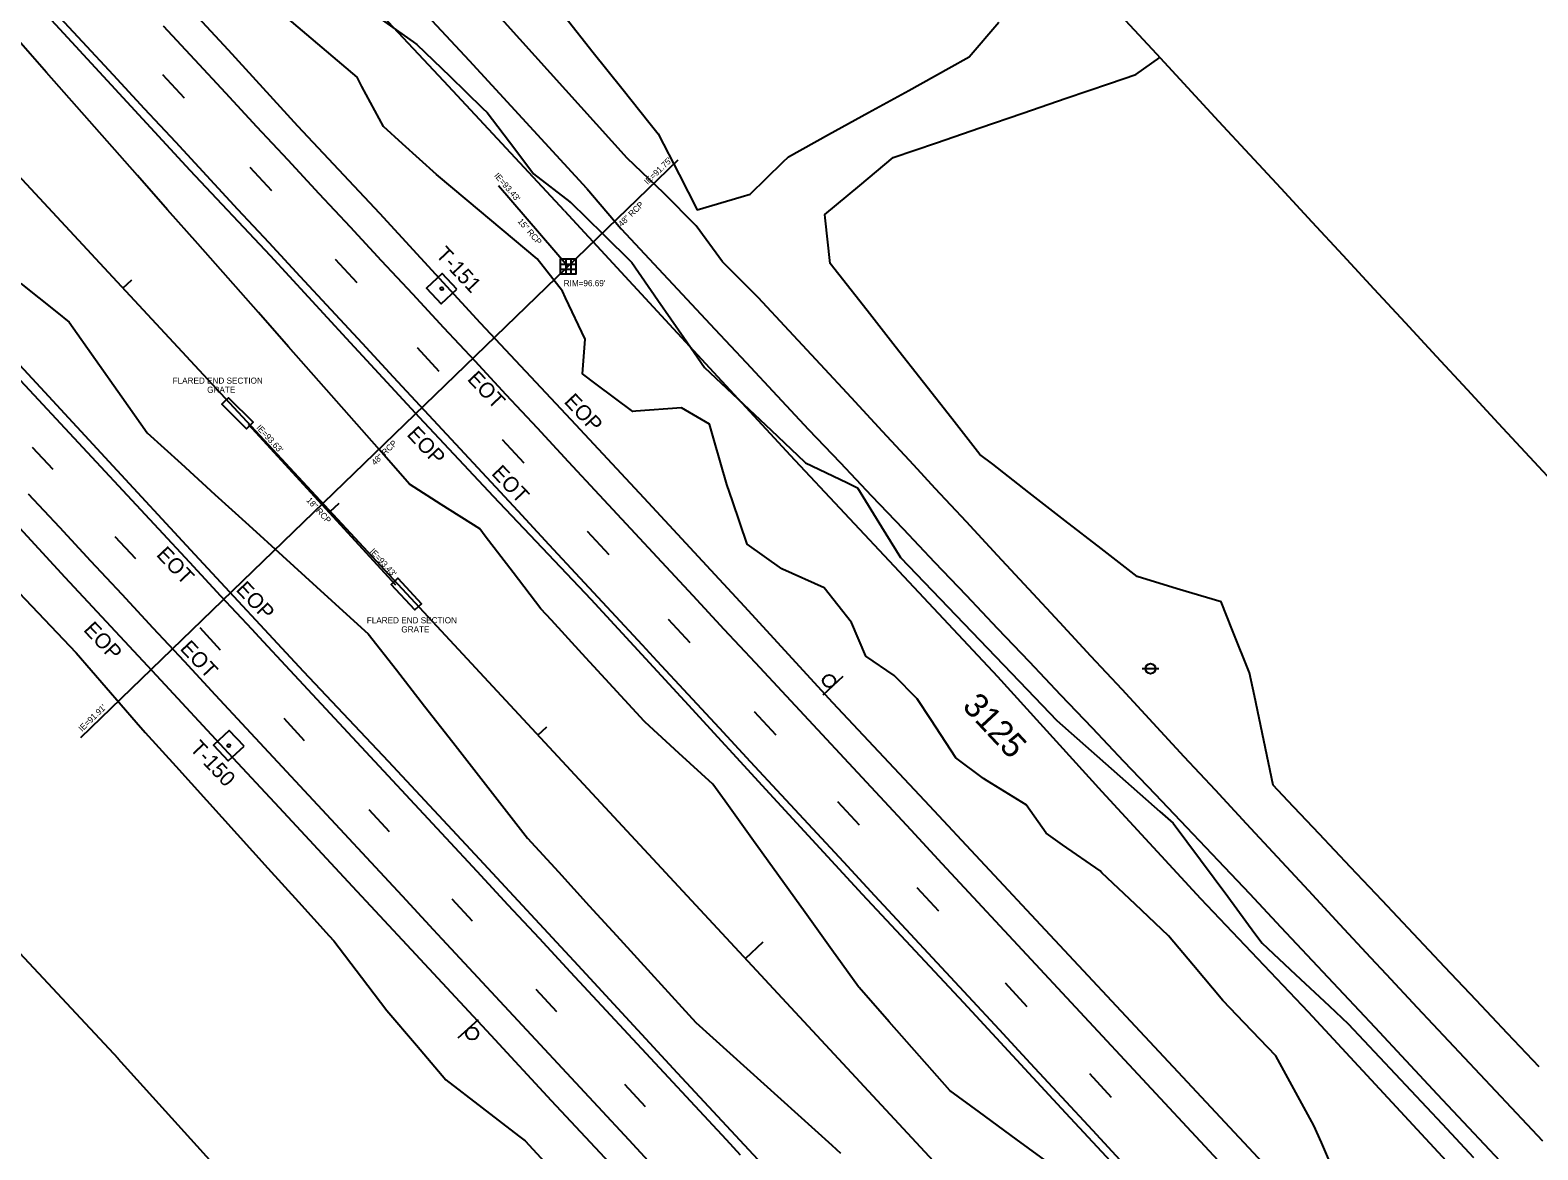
# Model space of a CAD drawing. Extents: x 2132221 to 2141942, y 535736 to 547298.
# Drawn here: x 2132469.2 to 2132963.5, y 546648.4 to 547015.6 of the extents above; entities that cross this region are included whole.
import ezdxf

# ---------------------------------------------------------------- set-up
doc = ezdxf.new("R2010")
doc.units = 0
for name, color, linetype in [('RD_EX_BldgApp', 7, 'Continuous'), ('RD_EX_Conc', 7, 'Continuous'), ('RD_EX_DR_Inlet', 7, 'Continuous'), ('RD_EX_DR_Inlet_txCode', 7, 'Continuous'), ('RD_EX_DR_Pipe', 7, 'Continuous'), ('RD_EX_DR_Pipe_txCode', 7, 'Continuous'), ('RD_EX_Driveway', 7, 'Continuous'), ('RD_EX_Fence_Other', 7, 'Continuous'), ('RD_EX_Misc', 7, 'Continuous'), ('RD_EX_Misc_txCode', 7, 'Continuous'), ('RD_EX_Road', 7, 'Continuous'), ('RD_EX_Road_txCode', 7, 'Continuous'), ('RD_EX_SU_Pole', 7, 'Continuous'), ('RD_EX_VEG', 7, 'Continuous'), ('RD_HC_Cl', 7, 'Continuous'), ('RD_HC_Data_Tic', 7, 'Continuous'), ('RD_HC_Survey', 7, 'Continuous'), ('RD_HC_Survey_txCode', 7, 'Continuous'), ('RD_HC_TX_Sta50', 7, 'Continuous'), ('TOPO_E_TLIML-Line', 7, 'Continuous')]:
    doc.layers.add(name, color=color, linetype=linetype)

msp = doc.modelspace()

# ---------------------------------------------------------------- linework, layer by layer
at = {"layer": 'RD_EX_BldgApp'}
for p, q in [((2132729.19, 546797.62), (2132735.83, 546803.7)), ((2132616.1, 546691.11), (2132609.48, 546685.01))]:
    msp.add_line(p, q, dxfattribs=at)
for centre in [(2132731.16, 546802.17), (2132614.15, 546686.56)]:
    msp.add_circle(centre, 2, dxfattribs=at)
at = {"layer": 'RD_EX_Conc'}
for points in [[(2132533.19, 546893.99), (2132534.25, 546895.06), (2132542.31, 546887.01), (2132541.25, 546885.95), (2132540.19, 546884.89), (2132532.13, 546892.93)], [(2132596.46, 546826.5), (2132595.36, 546825.47), (2132587.59, 546833.79), (2132588.68, 546834.82), (2132589.78, 546835.84), (2132597.55, 546827.52)]]:
    msp.add_lwpolyline(points, close=True, dxfattribs=at)
at = {"layer": 'RD_EX_DR_Inlet'}
for p, q in [((2132643.12, 546938.88), (2132648.12, 546938.88)), ((2132643.12, 546937.18), (2132648.12, 546937.18)), ((2132644.82, 546940.58), (2132644.82, 546935.58)), ((2132646.52, 546940.58), (2132646.52, 546935.58))]:
    msp.add_line(p, q, dxfattribs=at)
msp.add_lwpolyline([(2132643.12, 546935.58), (2132643.12, 546940.58), (2132648.12, 546940.58), (2132648.12, 546935.58)], close=True, dxfattribs=at)
at = {"layer": 'RD_EX_DR_Pipe'}
for p, q in [((2132485.85, 546783.66), (2132681.72, 546973.09)), ((2132645.66, 546938.02), (2132622.79, 546964.52)), ((2132589.12, 546833.55), (2132540.85, 546886.28))]:
    msp.add_line(p, q, dxfattribs=at)
at = {"layer": 'RD_EX_Driveway'}
for points in [[(2132664.94, 546973.62), (2132624.7, 547018.22), (2132594.29, 547050.72), (2132562.75, 547086.06), (2132527.2, 547120.64), (2132493.55, 547158.46), (2132447.84, 547205.69), (2132412.76, 547244.69), (2132361.68, 547298.21)], [(2132651.74, 546963.71), (2132613.25, 547005.59), (2132581.04, 547040.16), (2132549.21, 547074.95), (2132514.88, 547111.6), (2132480.67, 547147.43), (2132437.25, 547195.82), (2132401.07, 547235.63), (2132352.59, 547289.4)], [(2132965.17, 546651.24), (2132954.91, 546662.18), (2132944.65, 546673.13), (2132934.39, 546684.07), (2132924.13, 546695.01), (2132913.87, 546705.96), (2132908.81, 546711.36), (2132898.61, 546722.36), (2132888.41, 546733.35), (2132878.21, 546744.35), (2132868.01, 546755.35), (2132857.81, 546766.35), (2132847.6, 546777.34), (2132837.4, 546788.34), (2132827.2, 546799.34), (2132817, 546810.34), (2132806.8, 546821.33), (2132796.6, 546832.33), (2132786.4, 546843.33), (2132776.2, 546854.33), (2132766, 546865.32), (2132758.9, 546872.98), (2132748.7, 546883.98), (2132738.5, 546894.98), (2132728.3, 546905.98), (2132718.11, 546916.98), (2132707.95, 546927.94), (2132697.33, 546938.54), (2132696.23, 546939.65), (2132687.55, 546951.46), (2132677.04, 546962.16), (2132664.94, 546973.62)], [(2132651.74, 546963.71), (2132662.96, 546950.41), (2132693.69, 546917.54), (2132703.94, 546906.58), (2132714.18, 546895.63), (2132724.43, 546884.67), (2132734.75, 546873.79), (2132745.08, 546862.91), (2132755.41, 546852.04), (2132765.74, 546841.17), (2132776.07, 546830.29), (2132786.4, 546819.42), (2132796.73, 546808.55), (2132807.06, 546797.68), (2132817.4, 546786.8), (2132827.73, 546775.93), (2132838.06, 546765.06), (2132848.39, 546754.19), (2132858.72, 546743.31), (2132869.04, 546732.43), (2132879.29, 546721.48), (2132910.05, 546688.63), (2132920.3, 546677.68), (2132930.55, 546666.73), (2132940.81, 546655.78), (2132961.31, 546633.89)]]:
    msp.add_lwpolyline(points, dxfattribs=at)
at = {"layer": 'RD_EX_Fence_Other'}
for p, q in [((2132644.41, 546956.33), (2132718.45, 546876.18)), ((2132498.02, 546678.42), (2132538.26, 546633.84))]:
    msp.add_line(p, q, dxfattribs=at)
for points in [[(2132644.43, 546956.33), (2132604.83, 546998.83), (2132575.06, 547030.84), (2132541.73, 547068.01), (2132508.8, 547103.06), (2132475.93, 547138.51), (2132429.12, 547189.21), (2132393, 547227.84), (2132344.18, 547281.09)], [(2132718.45, 546876.18), (2132754.05, 546838.18), (2132786.42, 546803.61), (2132820.62, 546765.93), (2132852.97, 546730.87), (2132888.25, 546693.63), (2132954.09, 546622.53), (2133005.98, 546568.28), (2133042.27, 546531.01), (2133352.09, 546196.76), (2133402.07, 546142.88), (2133437.92, 546105.33)], [(2132369.86, 546817), (2132390.91, 546793.55), (2132435.49, 546745.65), (2132438.87, 546741.69), (2132441.37, 546739.05), (2132445.68, 546734.45), (2132498.04, 546678.41)]]:
    msp.add_lwpolyline(points, dxfattribs=at)
at = {"layer": 'RD_EX_Misc'}
for p, q in [((2132512.66, 547001.09), (2132519.76, 546993.4)), ((2132541.21, 546970.66), (2132548.32, 546962.98)), ((2132569.23, 546940.53), (2132576.33, 546932.85)), ((2132596.11, 546911.48), (2132603.22, 546903.8)), ((2132469.93, 546878.86), (2132476.64, 546871.62)), ((2132623.95, 546881.41), (2132631.06, 546873.73)), ((2132497.04, 546849.55), (2132503.74, 546842.3)), ((2132651.85, 546851.34), (2132658.96, 546843.66)), ((2132678.44, 546822.47), (2132685.54, 546814.79)), ((2132524.85, 546819.67), (2132531.55, 546812.42)), ((2132552.39, 546789.93), (2132559.1, 546782.68)), ((2132706.62, 546792.17), (2132713.72, 546784.49)), ((2132580.28, 546760.03), (2132586.98, 546752.78)), ((2132733.92, 546762.64), (2132741.02, 546754.96)), ((2132759.9, 546734.43), (2132767, 546726.75)), ((2132607.44, 546730.78), (2132614.14, 546723.54)), ((2132635.07, 546701.06), (2132641.77, 546693.81)), ((2132788.88, 546703.16), (2132795.98, 546695.48)), ((2132664.11, 546669.92), (2132670.82, 546662.67)), ((2132816.55, 546673.43), (2132823.66, 546665.75))]:
    msp.add_line(p, q, dxfattribs=at)
for points in [[(2132476.04, 547022.91), (2132486.24, 547011.91), (2132496.45, 547000.92), (2132506.65, 546989.92), (2132516.85, 546978.93), (2132527.05, 546967.93), (2132537.25, 546956.93), (2132547.46, 546945.94), (2132557.66, 546934.94), (2132567.86, 546923.95), (2132578.06, 546912.95), (2132588.27, 546901.95), (2132598.47, 546890.96), (2132608.67, 546879.96), (2132618.87, 546868.96), (2132629.07, 546857.97), (2132639.28, 546846.97), (2132649.48, 546835.98), (2132659.68, 546824.98), (2132669.88, 546813.98), (2132674.7, 546808.79), (2132684.9, 546797.8), (2132695.1, 546786.8), (2132705.3, 546775.81), (2132715.51, 546764.81), (2132725.71, 546753.81), (2132735.91, 546742.82), (2132746.11, 546731.82), (2132756.32, 546720.83), (2132766.52, 546709.83), (2132776.72, 546698.83), (2132786.92, 546687.84), (2132797.12, 546676.84), (2132807.33, 546665.85), (2132817.53, 546654.85), (2132827.73, 546643.85)], [(2132512.86, 547016.97), (2132523.07, 547005.99), (2132533.29, 546995), (2132543.5, 546984.02), (2132553.71, 546973.03), (2132563.93, 546962.04), (2132574.14, 546951.06), (2132584.35, 546940.07), (2132594.56, 546929.09), (2132604.78, 546918.1), (2132614.99, 546907.11), (2132625.2, 546896.13), (2132635.42, 546885.14), (2132645.63, 546874.15), (2132655.84, 546863.17), (2132666.05, 546852.18), (2132676.27, 546841.2), (2132686.48, 546830.21), (2132696.69, 546819.22), (2132706.91, 546808.24), (2132717.12, 546797.25), (2132727.33, 546786.27), (2132737.55, 546775.28), (2132747.76, 546764.29), (2132757.97, 546753.31), (2132768.18, 546742.32), (2132778.4, 546731.33), (2132788.61, 546720.35), (2132798.82, 546709.36), (2132809.04, 546698.38), (2132819.25, 546687.39), (2132829.46, 546676.4), (2132839.68, 546665.42), (2132849.89, 546654.43), (2132860.1, 546643.45)], [(2132460.21, 546907.05), (2132470.43, 546896.06), (2132480.64, 546885.07), (2132490.85, 546874.08), (2132501.06, 546863.1), (2132511.27, 546852.11), (2132521.48, 546841.12), (2132531.69, 546830.13), (2132541.91, 546819.15), (2132544.2, 546816.67), (2132554.42, 546805.69), (2132564.63, 546794.7), (2132574.84, 546783.71), (2132585.05, 546772.72), (2132595.26, 546761.74), (2132605.47, 546750.75), (2132615.68, 546739.76), (2132625.9, 546728.77), (2132636.11, 546717.79), (2132646.32, 546706.8), (2132656.53, 546695.81), (2132666.74, 546684.82), (2132676.95, 546673.84), (2132687.17, 546662.85), (2132697.38, 546651.86), (2132702.06, 546646.82)], [(2132468.63, 546863.59), (2132478.84, 546852.6), (2132489.05, 546841.61), (2132499.26, 546830.62), (2132509.47, 546819.63), (2132519.68, 546808.64), (2132529.89, 546797.65), (2132540.1, 546786.67), (2132550.31, 546775.68), (2132560.52, 546764.69), (2132570.73, 546753.7), (2132580.94, 546742.71), (2132591.15, 546731.72), (2132601.36, 546720.73), (2132604.26, 546717.61), (2132614.47, 546706.62), (2132624.68, 546695.64), (2132634.89, 546684.65), (2132645.1, 546673.66), (2132655.31, 546662.67), (2132665.52, 546651.68), (2132675.73, 546640.69)]]:
    msp.add_lwpolyline(points, dxfattribs=at)
at = {"layer": 'RD_EX_Road'}
for points in [[(2132501.18, 547044.82), (2132507.1, 547038.39), (2132534.12, 547009.11), (2132556.9, 546984.2), (2132583.81, 546955.61), (2132616.83, 546919.63), (2132646.5, 546887.91)], [(2132474.6, 547020.58), (2132477.54, 547017.4), (2132493.23, 547000.52), (2132521.58, 546969.72), (2132547.97, 546941.72), (2132572.8, 546914.56), (2132596.75, 546888.74), (2132620.99, 546862.81)], [(2132412.02, 546963.52), (2132423.46, 546951.31), (2132451.98, 546920.62), (2132473.93, 546896.95), (2132495.05, 546874.19), (2132523.07, 546843.78), (2132558.86, 546805.33)], [(2132385.06, 546938.94), (2132399.2, 546923.16), (2132408.5, 546913.55), (2132430.21, 546890.49), (2132450.92, 546868.42), (2132480.57, 546836.26), (2132510.65, 546803.95), (2132534.12, 546778.6)], [(2132646.5, 546887.91), (2132670.47, 546862.23), (2132703.34, 546826.75), (2132732.33, 546795.14), (2132762.48, 546763.02), (2132802, 546720.53), (2132837.75, 546682.35), (2132871.73, 546645.93), (2132915.51, 546598.38), (2132950.43, 546561.24), (2132980.91, 546528.31), (2133017.78, 546488.55), (2133051.28, 546452.29), (2133091.15, 546409.19), (2133126.96, 546370.83), (2133161.94, 546333.52)], [(2132620.99, 546862.81), (2132653.01, 546829.02), (2132683.72, 546795.64), (2132711.61, 546765.3), (2132742.06, 546732.25), (2132775.2, 546696.69), (2132807.29, 546662.07), (2132842.52, 546624.19), (2132870.85, 546593.84), (2132907.37, 546554.37), (2132945.73, 546513.09), (2132979.6, 546476.53), (2133009.39, 546444.35), (2133039.28, 546411.9), (2133069.03, 546379.97), (2133097.37, 546349.26), (2133106.79, 546338.99), (2133142.64, 546300.7)], [(2132558.86, 546805.33), (2132586.59, 546775.83), (2132616.52, 546743.7), (2132648.82, 546709), (2132681.31, 546673.68), (2132728.23, 546623.24), (2132759.22, 546589.75), (2132794.57, 546551.34), (2132826.29, 546517.17), (2132858.43, 546482.74), (2132892.56, 546446), (2132936.22, 546399.08), (2132963.92, 546369.17), (2132993.89, 546336.74), (2133024.93, 546303.4), (2133045.55, 546281.31), (2133079.95, 546244.07)], [(2132534.12, 546778.6), (2132550.88, 546760.69), (2132573.37, 546736.42), (2132594.17, 546714.08), (2132620.31, 546686), (2132640.1, 546664.6), (2132660.81, 546642.36), (2132680.08, 546621.37), (2132706.56, 546592.67), (2132731.48, 546566.07), (2132754.11, 546541.55), (2132777.18, 546516.84), (2132791.46, 546501.77), (2132819.98, 546470.76), (2132843.57, 546445.49), (2132869.74, 546417.29), (2132895.83, 546389.26), (2132920.66, 546362.25), (2132948.65, 546332.47), (2132974.62, 546304.38), (2133004.66, 546271.97), (2133022.43, 546252.61), (2133060.7, 546211.59)]]:
    msp.add_lwpolyline(points, dxfattribs=at)
at = {"layer": 'RD_EX_SU_Pole'}
msp.add_line((2132833.81, 546806.22), (2132839.31, 546806.22), dxfattribs=at)
msp.add_circle((2132836.56, 546806.22), 1.65, dxfattribs=at)
at = {"layer": 'RD_EX_VEG'}
for points in [[(2132582.6, 547020.4), (2132594.84, 547011.72), (2132596, 547010.9), (2132606.78, 547000.47), (2132617.56, 546990.04), (2132619.05, 546988.61), (2132628.1, 546976.65), (2132634.31, 546968.45), (2132646.18, 546959.28), (2132646.37, 546959.14), (2132657.09, 546948.65), (2132666.51, 546939.44), (2132675.04, 546927.1), (2132683.57, 546914.76), (2132690.34, 546904.97), (2132701.25, 546894.67), (2132712.16, 546884.37), (2132723.06, 546874.07), (2132723.43, 546873.73), (2132736.96, 546867.25), (2132740.53, 546865.53), (2132748.37, 546852.74), (2132754.58, 546842.63), (2132764.96, 546831.81), (2132775.35, 546820.98), (2132785.74, 546810.16), (2132796.12, 546799.34), (2132805.88, 546789.18), (2132817.13, 546779.26), (2132828.39, 546769.34), (2132839.64, 546759.42), (2132844.01, 546755.57), (2132852.94, 546743.51), (2132861.86, 546731.45), (2132870.78, 546719.39), (2132873.17, 546716.17), (2132884.12, 546705.92), (2132895.07, 546695.68), (2132901.4, 546689.76), (2132911.65, 546678.81), (2132921.91, 546667.86), (2132932.16, 546656.91), (2132942.41, 546645.96)], [(2132898.53, 546637.07), (2132892.57, 546650.84), (2132890.13, 546656.46), (2132882.92, 546669.61), (2132877.62, 546679.26), (2132867.27, 546690.11), (2132860.29, 546697.42), (2132850.64, 546708.9), (2132842.44, 546718.65), (2132831.54, 546728.96), (2132820.64, 546739.27), (2132820, 546739.87), (2132807.71, 546748.46), (2132802.3, 546752.24), (2132795.73, 546761.56), (2132782.96, 546769.42), (2132781.75, 546770.16), (2132772.77, 546776.97), (2132764.55, 546789.52), (2132760.06, 546796.36), (2132752.54, 546804.02), (2132743.2, 546810.3), (2132738.49, 546821.3), (2132729.58, 546832.67), (2132715.92, 546838.86), (2132715.72, 546838.95), (2132704.29, 546847.07), (2132699.45, 546861.27), (2132697.61, 546866.65), (2132693.51, 546881.08), (2132691.99, 546886.42), (2132682.75, 546891.74), (2132667.79, 546890.6), (2132666.79, 546890.52), (2132654.8, 546899.54), (2132650.3, 546902.91), (2132651.18, 546914.26), (2132644.77, 546927.82), (2132643.76, 546929.96), (2132635.48, 546940.61), (2132623.98, 546950.24), (2132612.48, 546959.88), (2132602.47, 546968.27), (2132591.35, 546978.33), (2132585.13, 546983.96), (2132578.03, 546997.17), (2132576.41, 547000.19), (2132564.98, 547009.9), (2132553.55, 547019.61)], [(2132644.49, 547020.03), (2132653.84, 547008.3), (2132663.18, 546996.57), (2132672.53, 546984.84), (2132675.15, 546981.56), (2132682.03, 546968.22), (2132687.97, 546956.7), (2132702.37, 546960.91), (2132705.33, 546961.78), (2132716.05, 546972.28), (2132717.89, 546974.07), (2132731.01, 546981.33), (2132744.14, 546988.6), (2132757.26, 546995.86), (2132770.39, 547003.12), (2132777.07, 547006.81), (2132786.79, 547018.24)], [(2132804.65, 546643.05), (2132792.55, 546651.92), (2132780.45, 546660.78), (2132770.73, 546667.9), (2132760.81, 546679.15), (2132750.9, 546690.41), (2132740.98, 546701.66), (2132740.82, 546701.84), (2132732.07, 546714.02), (2132723.31, 546726.2), (2132714.56, 546738.38), (2132705.81, 546750.56), (2132697.06, 546762.75), (2132693.01, 546768.38), (2132681.95, 546778.52), (2132670.9, 546788.65), (2132670.57, 546788.95), (2132660.42, 546799.99), (2132650.26, 546811.03), (2132640.11, 546822.07), (2132636.65, 546825.83), (2132627.54, 546837.74), (2132618.43, 546849.66), (2132616.62, 546852.02), (2132603.99, 546860.1), (2132593.65, 546866.71), (2132583.73, 546877.97), (2132573.81, 546889.22), (2132563.89, 546900.47), (2132553.97, 546911.72), (2132544.06, 546922.97), (2132534.14, 546934.23), (2132524.22, 546945.48), (2132514.3, 546956.73), (2132504.38, 546967.98), (2132494.46, 546979.24), (2132484.54, 546990.49), (2132474.62, 547001.74), (2132465.4, 547012.2)], [(2132963.93, 546675.65), (2132953.63, 546686.56), (2132943.34, 546697.46), (2132933.04, 546708.37), (2132922.74, 546719.28), (2132912.45, 546730.19), (2132902.15, 546741.09), (2132891.85, 546752), (2132881.56, 546762.91), (2132876.77, 546767.98), (2132873.68, 546782.66), (2132870.6, 546797.34), (2132869.02, 546804.86), (2132863.42, 546818.78), (2132859.67, 546828.11), (2132845.31, 546832.43), (2132832.16, 546836.39), (2132820.32, 546845.6), (2132808.48, 546854.81), (2132796.64, 546864.02), (2132784.8, 546873.22), (2132780.61, 546876.48), (2132771.36, 546888.28), (2132762.11, 546900.09), (2132752.85, 546911.89), (2132743.6, 546923.7), (2132734.34, 546935.5), (2132731.53, 546939.09), (2132729.86, 546954), (2132729.73, 546955.1), (2132741.25, 546964.71), (2132752.17, 546973.81), (2132766.36, 546978.67), (2132780.55, 546983.53), (2132794.74, 546988.39), (2132808.93, 546993.25), (2132823.12, 546998.11), (2132831.76, 547001.07), (2132839.57, 547006.64)], [(2132466.21, 546932.47), (2132477.95, 546923.12), (2132482.01, 546919.89), (2132490.65, 546907.63), (2132499.3, 546895.38), (2132507.65, 546883.55), (2132518.74, 546873.45), (2132529.83, 546863.35), (2132540.92, 546853.26), (2132552.02, 546843.16), (2132563.11, 546833.06), (2132574.2, 546822.96), (2132580.07, 546817.62), (2132589.3, 546805.79), (2132598.53, 546793.97), (2132607.76, 546782.15), (2132616.99, 546770.32), (2132626.22, 546758.5), (2132632.34, 546750.67), (2132642.44, 546739.58), (2132652.54, 546728.49), (2132662.65, 546717.41), (2132672.75, 546706.32), (2132682.85, 546695.23), (2132687.49, 546690.14), (2132698.63, 546680.09), (2132709.77, 546670.04), (2132720.9, 546660), (2132732.04, 546649.95), (2132734.94, 546647.33)], [(2132465.63, 546831.1), (2132475.96, 546820.23), (2132484.35, 546811.39), (2132494.17, 546800.05), (2132504, 546788.72), (2132506.94, 546785.32), (2132517, 546774.2), (2132527.07, 546763.08), (2132537.13, 546751.95), (2132547.19, 546740.83), (2132557.26, 546729.71), (2132567.32, 546718.59), (2132568.79, 546716.97), (2132577.87, 546705.04), (2132586.19, 546694.11), (2132595.91, 546682.7), (2132605.57, 546671.36), (2132617.45, 546662.2), (2132629.33, 546653.04), (2132631.52, 546651.36), (2132641.69, 546640.34)]]:
    msp.add_lwpolyline(points, dxfattribs=at)
at = {"layer": 'RD_HC_Cl'}
msp.add_line((2132442.23, 546992.78), (2135969.5, 543194.56), dxfattribs=at)
at = {"layer": 'RD_HC_Data_Tic'}
for p, q in [((2132499.6, 546931), (2132502.53, 546933.72)), ((2132567.65, 546857.72), (2132570.58, 546860.44)), ((2132635.7, 546784.44), (2132638.63, 546787.17)), ((2132703.75, 546711.17), (2132709.61, 546716.61))]:
    msp.add_line(p, q, dxfattribs=at)
at = {"layer": 'RD_HC_Survey'}
for points in [[(2132609.17, 546930.68), (2132604.32, 546935.82), (2132599.18, 546930.97), (2132604.03, 546925.83)], [(2132539.35, 546780.82), (2132534.5, 546785.97), (2132529.35, 546781.12), (2132534.2, 546775.97)]]:
    msp.add_lwpolyline(points, close=True, dxfattribs=at)
for centre in [(2132604.18, 546930.82), (2132534.35, 546780.97)]:
    msp.add_circle(centre, 0.5, dxfattribs=at)
at = {"layer": 'TOPO_E_TLIML-Line'}
msp.add_lwpolyline([(2132971.05, 546864.6), (2132960.86, 546875.6), (2132950.67, 546886.61), (2132940.48, 546897.62), (2132930.29, 546908.63), (2132920.1, 546919.64), (2132909.91, 546930.64), (2132899.72, 546941.65), (2132889.53, 546952.66), (2132879.34, 546963.67), (2132869.15, 546974.68), (2132858.96, 546985.68), (2132848.77, 546996.69), (2132838.58, 547007.7), (2132828.39, 547018.71)], dxfattribs=at)

# ---------------------------------------------------------------- texts
at = {"layer": 'RD_EX_DR_Inlet_txCode'}
for s, rotation, p in [("IE=91.75'", 44.0427, (2132671.71, 546964.8)), ("IE=93.43'", 310.7918, (2132621.24, 546967.79)), ("IE=93.63'", 312.4744, (2132543.27, 546885.12)), ("IE=93.43'", 312.4744, (2132580.44, 546844.52)), ("IE=91.91'", 44.0427, (2132486.24, 546785.42))]:
    msp.add_text(s, height=2, rotation=rotation, dxfattribs=at).set_placement(p)
for s, p in [("RIM=96.69'", (2132644.16, 546931.63)), ('FLARED END SECTION', (2132515.95, 546899.67)), ('GRATE', (2132527.28, 546896.67)), ('FLARED END SECTION', (2132579.6, 546821.09)), ('GRATE', (2132590.93, 546818.09))]:
    msp.add_text(s, height=2, dxfattribs=at).set_placement(p)
at = {"layer": 'RD_EX_DR_Pipe_txCode'}
for s, rotation, p in [('48" RCP', 44.0427, (2132663.17, 546950.97)), ('15" RCP', 310.7918, (2132628.92, 546952.82)), ('48" RCP', 44.0427, (2132582.27, 546872.73)), ('18" RCP', 312.4744, (2132559.66, 546861.29))]:
    msp.add_text(s, height=2, rotation=rotation, dxfattribs=at).set_placement(p)
at = {"layer": 'RD_EX_Misc_txCode'}
for p in [(2132612.3, 546900.97), (2132620.22, 546870.05), (2132510.35, 546843.38), (2132518.13, 546812.61)]:
    msp.add_text('EOT', height=5, rotation=313.3337, dxfattribs=at).set_placement(p)
at = {"layer": 'RD_EX_Road_txCode'}
for p in [(2132644.02, 546893.57), (2132592.47, 546882.82), (2132536.46, 546831.97), (2132486.47, 546818.75)]:
    msp.add_text('EOP', height=5, rotation=313.3337, dxfattribs=at).set_placement(p)
at = {"layer": 'RD_HC_Survey_txCode'}
for s, p in [('T-151', (2132601.96, 546941.74)), ('T-150', (2132521.34, 546779.82))]:
    msp.add_text(s, height=5, rotation=313.3337, dxfattribs=at).set_placement(p)
at = {"layer": 'RD_HC_TX_Sta50'}
msp.add_text('3125', height=8, rotation=312.8818, dxfattribs=at).set_placement((2132774.55, 546793.64))

doc.saveas('drawing.dxf')
